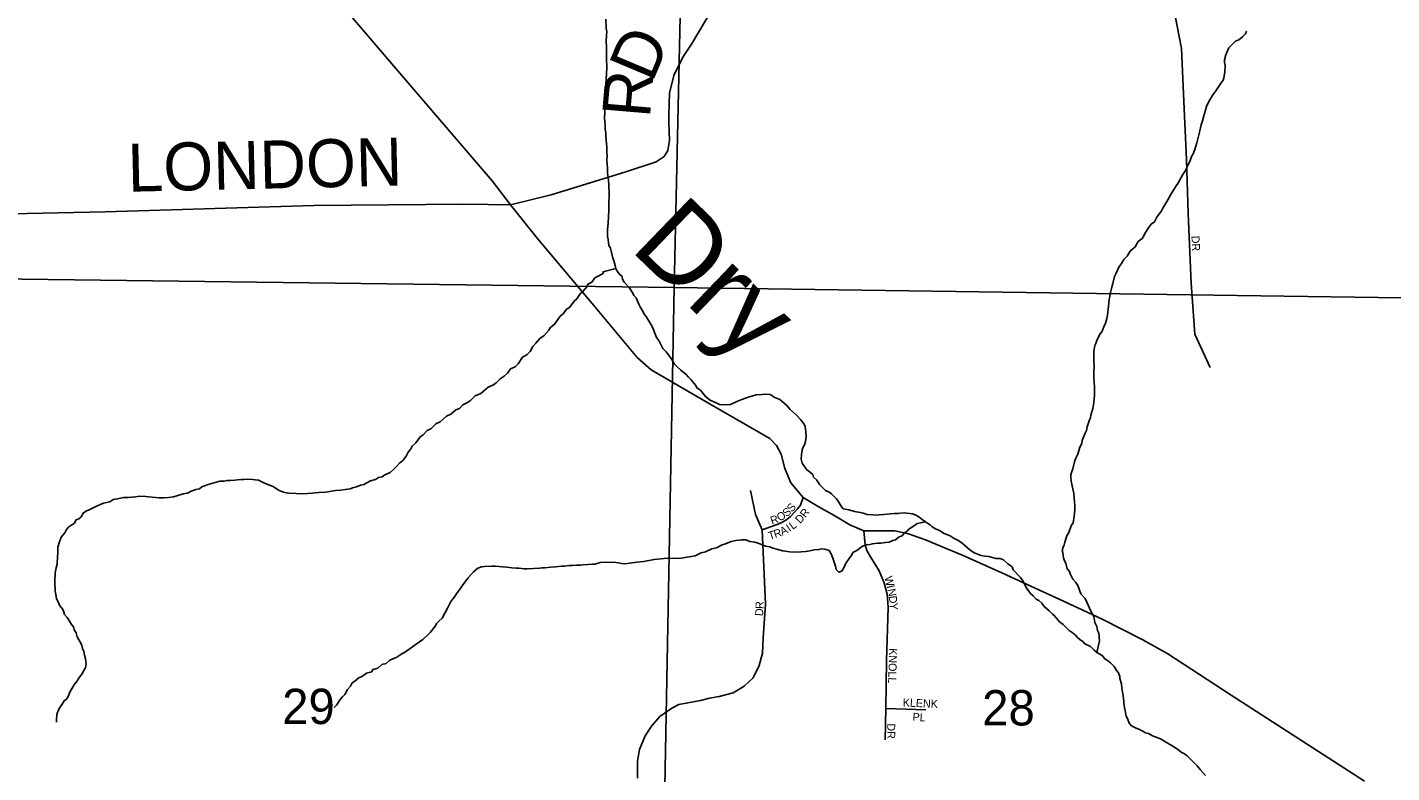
# Model space of a CAD drawing. Extents: x 1310247 to 1552180, y 377264 to 706493.
# Drawn here: x 1350859 to 1359384, y 489811 to 494468 of the extents above; entities that cross this region are included whole.
import ezdxf

# ---------------------------------------------------------------- set-up
doc = ezdxf.new("R2010")
doc.units = 0
for name, color, linetype in [('GM_X_County_Road', 7, 'Continuous'), ('GM_X_County_Road_Text', 7, 'Continuous'), ('GM_X_Minor_River', 7, 'Continuous'), ('GM_X_Minor_River_Text', 7, 'Continuous'), ('GM_X_Section', 7, 'Continuous'), ('GM_X_Section_Text', 7, 'Continuous'), ('GM_X_Township_Subdivision', 7, 'Continuous'), ('GM_X_Township_Subdivision_Text', 7, 'Continuous')]:
    doc.layers.add(name, color=color, linetype=linetype)

msp = doc.modelspace()

# ---------------------------------------------------------------- linework, layer by layer
at = {"layer": 'GM_X_County_Road'}
for points in [[(1350802.4, 498132.2), (1350895.4, 497865.2), (1351209.6, 496998.6), (1351275.3, 496855.9), (1351381.1, 496687), (1351963.3, 495782.3), (1352194, 495411.5), (1352510, 495001.3), (1352843.5, 494583.6), (1353148.9, 494225.5), (1353762.4, 493507.9), (1353878.9, 493359.2)], [(1353878.9, 493359.2), (1353878.9, 493359.2), (1354132.7, 493421), (1354599.3, 493564.8), (1354787.5, 493628), (1354837.2, 493660.3), (1354861.4, 493697.9), (1354872.2, 493760.5), (1354867.5, 493872.7), (1354867.5, 493923.2), (1354871.5, 494056.9), (1354898.4, 494167.2), (1354955.6, 494281.5), (1355008.6, 494362.8), (1355322.6, 494892.5)], [(1350660.1, 493301.1), (1351344.6, 493315.5), (1352649.4, 493353.7), (1353585.2, 493361.8), (1353738.8, 493360.8), (1353878.9, 493359.2)], [(1353878.9, 493359.2), (1354043.9, 493150.2), (1354397.9, 492729.5), (1354669.4, 492405.8), (1354756, 492328.2), (1355126, 492112.7), (1355498.9, 491899), (1355539.9, 491855), (1355569.4, 491800.1), (1355592.3, 491711), (1355628.6, 491621.8), (1355706.8, 491530.2), (1355801.3, 491474.5), (1355903.7, 491414.7), (1355997.3, 491359.1), (1356085.2, 491321.7), (1356196.7, 491322.9), (1356279.3, 491321.1), (1356364.8, 491304.2), (1356470.3, 491265.1), (1356599.8, 491212.6), (1356705.3, 491167.4), (1356952.9, 491056.6), (1357334.1, 490883.6), (1357575.6, 490770.1), (1357828, 490640.3), (1357985.1, 490553.1), (1358381, 490294.3), (1359214.5, 489757.7)]]:
    msp.add_lwpolyline(points, dxfattribs=at)
at = {"layer": 'GM_X_Minor_River'}
for points in [[(1354478, 494169), (1354479.6, 494225.1), (1354478.8, 494267.3), (1354477.9, 494303.4), (1354478.5, 494325.5), (1354477.2, 494347.6), (1354476, 494377.7), (1354477.3, 494419.8), (1354479.8, 494437.7), (1354476.5, 494463.9), (1354474.1, 494518.1)], [(1358006.7, 493427.7), (1358017.2, 493443.5), (1358036.3, 493477), (1358046.7, 493492.7), (1358067.9, 493530.2), (1358078.5, 493547.9), (1358095.3, 493573.5), (1358114.5, 493615), (1358123, 493628.8), (1358133.9, 493660.6), (1358142.4, 493676.4), (1358153.2, 493704.1), (1358166.5, 493745.9), (1358175.5, 493779.7), (1358184.8, 493821.5), (1358193.8, 493857.4), (1358200.6, 493883.2), (1358209.6, 493915.1), (1358216.2, 493934.9), (1358227.3, 493972.7), (1358233.8, 493988.5), (1358246.6, 494014.2), (1358269.7, 494051.7), (1358280.2, 494065.4), (1358296.9, 494088.9), (1358317.9, 494120.4), (1358330.4, 494138.1), (1358334.9, 494152), (1358341.9, 494187.9), (1358343.2, 494230), (1358339.7, 494248.1), (1358340.1, 494264.2), (1358347.1, 494296), (1358357.8, 494319.8), (1358366.4, 494339.6), (1358383, 494357.1), (1358407.8, 494380.5), (1358428.1, 494389.9), (1358450.7, 494407.3), (1358469.3, 494426.8), (1358475.8, 494442.6)], [(1355698, 491813.9), (1355702.6, 491835.9), (1355715.4, 491859.5), (1355722, 491879.4), (1355722.4, 491895.4), (1355724.8, 491909.4), (1355723.7, 491939.5), (1355718.7, 491973.8), (1355713.1, 491988), (1355689.8, 492016.8), (1355664.6, 492045.6), (1355625.5, 492080.9), (1355602.1, 492107.6), (1355561, 492143), (1355529.2, 492153.9), (1355499.7, 492172.9), (1355465.7, 492175.9), (1355449.6, 492174.4), (1355413.3, 492171.4), (1355385, 492164.3), (1355368.8, 492158.7), (1355324.2, 492142), (1355291.7, 492129), (1355253.1, 492112), (1355222.9, 492108.9), (1355182.8, 492112.1), (1355167, 492118.6), (1355125.4, 492137.9), (1355095.9, 492160.9), (1355065, 492199.9), (1355041.3, 492214.6), (1355035.8, 492230.9), (1355004.7, 492267.9), (1354991.1, 492282.3), (1354975.5, 492298.8), (1354942.2, 492325.9), (1354916.8, 492348.8), (1354903.1, 492363.2), (1354882.1, 492397.9), (1354872.4, 492412.2), (1354851.2, 492441), (1354829.7, 492461.7), (1354805, 492510.5), (1354789.5, 492529), (1354784, 492547.3), (1354765.3, 492594), (1354753.8, 492612.4), (1354734.8, 492647), (1354725.1, 492661.3), (1354713.5, 492675.7), (1354704, 492694.1), (1354690.6, 492716.5), (1354679.2, 492738.9), (1354662.3, 492777.6), (1354648.7, 492792), (1354643.1, 492806.2), (1354620, 492843), (1354588.9, 492876), (1354577.4, 492894.4), (1354575.8, 492910.5), (1354558.2, 492925.1), (1354544.7, 492943.5), (1354537.1, 492959.8), (1354531.7, 492980), (1354526.3, 493002.2), (1354515.2, 493032.7), (1354506.2, 493071), (1354502.7, 493087.2), (1354493.2, 493105.5), (1354488.2, 493141.8), (1354484.7, 493159.9), (1354483.6, 493190.1), (1354484, 493204.1), (1354489.2, 493244), (1354491.5, 493324.2), (1354492.2, 493348.2), (1354494.9, 493440.4), (1354491.7, 493466.6), (1354492.3, 493488.6), (1354487.5, 493528.9), (1354484.3, 493557.1), (1354483.1, 493587.2), (1354480.5, 493635.4), (1354481.5, 493669.5), (1354480, 493685.6), (1354479, 493721.7), (1354477.5, 493739.8), (1354472.9, 493788.1), (1354473.5, 493808.1), (1354470.2, 493832.3), (1354468.7, 493850.4), (1354467.6, 493882.5), (1354466, 493896.6), (1354467.3, 493938.7), (1354470, 493964.7), (1354475, 493996.6), (1354476.6, 494052.7), (1354475.2, 494074.8), (1354474.1, 494103), (1354475.5, 494153.1), (1354478, 494169)], [(1357542.1, 490561.3), (1357558.3, 490635.1), (1357553.7, 490683.4), (1357546.1, 490699.6), (1357540.8, 490723.9), (1357529.5, 490750.3), (1357522.6, 490786.6), (1357503.4, 490819.2), (1357480.9, 490872.1), (1357467.6, 490898.5), (1357442.4, 490929.4), (1357421.8, 490980.1), (1357410.3, 490998.5), (1357390.8, 491019.2), (1357375.8, 491053.7), (1357370.2, 491068), (1357356.6, 491084.4), (1357347.6, 491120.8), (1357340, 491135), (1357332.5, 491153.3), (1357329.4, 491183.5), (1357325.8, 491199.6), (1357330.4, 491219.6), (1357336.9, 491235.4), (1357341.4, 491251.3), (1357354.6, 491291), (1357367.2, 491310.7), (1357371.6, 491324.6), (1357382.6, 491358.4), (1357393, 491372.1), (1357400.3, 491414), (1357403.5, 491454.1), (1357404.2, 491480.1), (1357402.8, 491500.2), (1357398.3, 491554.5), (1357387.7, 491603), (1357380.5, 491631.3), (1357379.3, 491657.4), (1357379.7, 491671.4), (1357382.1, 491685.4), (1357390.8, 491709.2), (1357402.1, 491753), (1357408.7, 491772.8), (1357423.6, 491800.5), (1357434.9, 491844.2), (1357447.6, 491867.9), (1357450.1, 491885.9), (1357465.4, 491927.6), (1357476, 491949.3), (1357480.7, 491971.2), (1357496, 492014.9), (1357502.4, 492028.8), (1357504.9, 492044.7), (1357516.2, 492086.5), (1357520.8, 492108.4), (1357523.3, 492124.4), (1357526.6, 492170.5), (1357527.8, 492212.5), (1357525.2, 492258.8), (1357523.6, 492274.8), (1357522.4, 492303), (1357524.1, 492359.1), (1357522.6, 492377.2), (1357521.7, 492415.3), (1357522.6, 492445.4), (1357529.6, 492479.2), (1357536, 492493.1), (1357540.5, 492511), (1357559.7, 492550.5), (1357572.2, 492566.2), (1357585.1, 492595.9), (1357595.9, 492619.7), (1357604.8, 492649.5), (1357609.7, 492681.4), (1357612.5, 492709.4), (1357614.9, 492723.4), (1357618.3, 492769.4), (1357622.8, 492785.3), (1357625.3, 492803.3), (1357634.5, 492845.2), (1357641.2, 492867), (1357652.5, 492910.8), (1357661, 492926.6), (1357678.3, 492968.2), (1357695, 492991.8), (1357709.8, 493017.4), (1357730.5, 493038.9), (1357749.4, 493068.4), (1357780.3, 493095.5), (1357799.3, 493129.1), (1357824, 493148.4), (1357834.5, 493164.1), (1357841, 493180), (1357868.3, 493221.3), (1357880.8, 493236.9), (1357901.3, 493252.4), (1357916.2, 493282), (1357945.4, 493321.2), (1357953.9, 493337), (1357985.6, 493390.2), (1358006.7, 493427.7)], [(1354537.1, 492959.8), (1354455.4, 492939.1), (1354458.1, 492932.1), (1354433.5, 492916.8), (1354405, 492901.6), (1354386.2, 492876.1), (1354361.7, 492862.8), (1354357.3, 492848.8), (1354330.3, 492817.6), (1354313.8, 492802), (1354292.8, 492770.5), (1354276.4, 492757), (1354247.1, 492717.8), (1354228.7, 492706.3), (1354207.8, 492676.8), (1354189.3, 492663.3), (1354155.8, 492614.2), (1354125, 492591), (1354116.5, 492575.2), (1354085.4, 492540.1), (1354062.9, 492524.7), (1354035.9, 492495.4), (1354017.2, 492473.9), (1354000.3, 492442.3), (1353981.7, 492422.8), (1353953.1, 492407.6), (1353925.8, 492366.3), (1353907.2, 492346.8), (1353878.7, 492333.6), (1353859.8, 492306.1), (1353839.3, 492288.7), (1353812.7, 492271.4), (1353787.9, 492246.1), (1353771.5, 492234.5), (1353738.9, 492219.5), (1353710.1, 492194.2), (1353693.6, 492180.7), (1353657.1, 492165.7), (1353628.1, 492136.5), (1353609.7, 492123), (1353579.2, 492109.9), (1353558.4, 492086.4), (1353536.1, 492077.1), (1353505.2, 492049.9), (1353478.8, 492038.7), (1353437.6, 492003.8), (1353411.1, 491990.5), (1353380.1, 491959.4), (1353357.7, 491948), (1353332.9, 491920.7), (1353314.5, 491909.2), (1353287.3, 491871.9), (1353264.6, 491850.5), (1353256.1, 491834.7), (1353239.4, 491813.1), (1353226.6, 491787.5), (1353205.8, 491762), (1353185.2, 491744.6), (1353164.5, 491721.1), (1353150, 491707.5), (1353125.3, 491686.2), (1353092.8, 491671.1), (1353076.4, 491659.5), (1353054.2, 491654.2), (1353033.8, 491642.8), (1353003.4, 491633.7), (1352960.6, 491610.9), (1352940.4, 491607.5), (1352916, 491596.1), (1352891.8, 491590.8), (1352877.6, 491585.3), (1352845.3, 491580.2), (1352817.1, 491577), (1352784.9, 491574), (1352758.7, 491568.8), (1352738.5, 491565.3), (1352720.4, 491563.9), (1352680.2, 491561.1), (1352658.1, 491559.7), (1352640, 491558.2), (1352609.8, 491555.1), (1352581.6, 491554), (1352495.4, 491556.5), (1352477.4, 491559.1), (1352459.5, 491563.6), (1352427.7, 491576.6), (1352394.3, 491599.7), (1352354.5, 491612.9), (1352336.7, 491621.5), (1352320.9, 491630), (1352303.1, 491638.5), (1352283.1, 491641.1), (1352267.1, 491643.6), (1352233, 491644.6), (1352212.9, 491643.2), (1352194.9, 491643.7), (1352172.7, 491640.4)], [(1357709.8, 490255.5), (1357704.9, 490293.7), (1357698.2, 490338), (1357695, 490366.2), (1357685.9, 490398.6), (1357684.3, 490412.7), (1357676.9, 490435), (1357665.3, 490449.4), (1357650, 490473.9), (1357626.5, 490496.6), (1357608.9, 490511.2), (1357591.1, 490521.8), (1357573.7, 490542.3), (1357542.1, 490561.3), (1357524.5, 490575.9), (1357501, 490598.7), (1357467.4, 490615.7), (1357453.8, 490630.2), (1357438, 490640.7), (1357420.4, 490655.3), (1357408.8, 490669.6), (1357387.2, 490686.3), (1357367.5, 490699), (1357353.9, 490713.4), (1357330.4, 490736.2), (1357308.8, 490752.9), (1357277.9, 490791.9), (1357264.1, 490802.3), (1357242.6, 490823), (1357213.3, 490850), (1357197.9, 490870.5), (1357178.3, 490887.1), (1357162.5, 490895.6), (1357143, 490916.3), (1357127.4, 490930.8), (1357113.8, 490947.2), (1357104.2, 490961.6), (1357079.5, 491010.5), (1357064, 491031), (1357019.3, 491078.4), (1357011.8, 491096.7), (1356986.2, 491115.5), (1356958.8, 491140.4), (1356937, 491149.1), (1356910.9, 491149.9), (1356881, 491156.8), (1356867.1, 491161.2), (1356841.1, 491164), (1356819.2, 491168.7), (1356775.5, 491184), (1356747.9, 491202.9), (1356714.7, 491232), (1356701, 491244.4), (1356673.4, 491263.3), (1356649.6, 491274), (1356626, 491290.8), (1356588.4, 491305.9), (1356558.8, 491324.9), (1356533, 491333.7), (1356513.3, 491346.3), (1356499.6, 491358.7), (1356483.8, 491369.2), (1356470, 491377.7), (1356450.4, 491392.3), (1356428.8, 491409), (1356407.1, 491421.7), (1356389.2, 491428.2), (1356373.2, 491430.7), (1356353.2, 491431.3), (1356337.2, 491433.8), (1356315.1, 491432.4), (1356301, 491430.9), (1356274.8, 491429.6), (1356252.7, 491428.3), (1356210.5, 491423.5), (1356182.3, 491422.4), (1356168.2, 491420.8), (1356144.2, 491421.5), (1356106.1, 491424.6), (1356082.2, 491431.4), (1356064.3, 491435.9), (1356026.4, 491443.1), (1355992.6, 491454.1), (1355956.6, 491459.2), (1355945, 491475.6), (1355925.9, 491506.3), (1355914.3, 491522.6), (1355883.1, 491553.7), (1355869.3, 491564.1), (1355845.6, 491574.8), (1355828, 491593.4), (1355810.5, 491610), (1355789.3, 491640.7), (1355771.7, 491657.3), (1355766.1, 491673.5), (1355742.7, 491694.3), (1355728.9, 491702.7), (1355699.9, 491743.7), (1355694.7, 491769.9), (1355695.5, 491798), (1355698, 491813.9)], [(1352172.7, 491640.4), (1352156.6, 491638.9), (1352124.4, 491635.8), (1352108.3, 491636.3), (1352088.2, 491632.9), (1352062.1, 491631.6), (1352031.7, 491624.5), (1352017.5, 491618.9), (1351989.2, 491611.8), (1351966.9, 491602.4), (1351948.7, 491596.9), (1351934.3, 491585.3), (1351912, 491580), (1351883.6, 491568.8), (1351859.2, 491557.5), (1351833, 491552.2), (1351792.5, 491541.4), (1351772.2, 491534), (1351742, 491530.9), (1351709.8, 491527.8), (1351683.7, 491528.6), (1351639.7, 491531.9), (1351615.7, 491534.6), (1351599.7, 491537.1), (1351561.6, 491538.3), (1351535.4, 491535), (1351489.1, 491530.4), (1351459, 491529.3), (1351412.6, 491520.7), (1351396.4, 491517.1), (1351373.9, 491503.8), (1351335.6, 491494.9), (1351286.8, 491474.3), (1351242, 491451.5), (1351227.8, 491445.9), (1351209.4, 491434.5), (1351194.6, 491408.8), (1351180.2, 491397.2), (1351163.9, 491389.7), (1351151.2, 491368), (1351137, 491360.4), (1351118.5, 491346.9), (1351104, 491331.3), (1351093.3, 491309.5), (1351070.5, 491282.1), (1351059.6, 491252.4), (1351050.6, 491220.6), (1351049.4, 491178.5), (1351047, 491164.5), (1351045.5, 491114.4), (1351038.8, 491090.5), (1351033.9, 491060.6), (1351033.4, 491040.5), (1351030.9, 491024.6), (1351030.1, 490996.5), (1351032.7, 490948.3), (1351041.3, 490897.9), (1351048.9, 490883.6), (1351062, 490853.2), (1351077.6, 490836.6), (1351085.2, 490822.4), (1351090.6, 490800.1), (1351108.1, 490779.6), (1351123.5, 490757), (1351134.9, 490736.6), (1351146.6, 490722.3), (1351152.1, 490704), (1351163.6, 490685.6), (1351170.8, 490659.4), (1351186.1, 490630.8), (1351199.4, 490608.4), (1351204.8, 490586.1), (1351212.3, 490567.9), (1351215.7, 490545.7), (1351223, 490521.4), (1351226.1, 490489.2), (1351223.5, 490469.2), (1351200.2, 490425.8), (1351185.6, 490408.2), (1351166.7, 490378.7), (1351154.3, 490365), (1351139.5, 490339.4), (1351126.8, 490317.7), (1351113.8, 490286), (1351103.4, 490270.2), (1351089, 490260.6), (1351076.4, 490239), (1351065.9, 490225.2), (1351053.2, 490203.5), (1351044.4, 490173.7), (1351041.4, 490141.7), (1351041, 490125.7)], [(1356470, 491377.7), (1356419.5, 491367.1), (1356403.1, 491355.6), (1356366.4, 491332.6), (1356353.9, 491317), (1356337.5, 491307.4), (1356325, 491291.7), (1356306.8, 491284.3), (1356284.1, 491264.9), (1356265.9, 491261.4), (1356243.6, 491252.1), (1356221.4, 491248.7), (1356191.2, 491245.6), (1356171.1, 491244.2), (1356138.9, 491241.1), (1356122.8, 491237.6), (1356102.6, 491234.2), (1356078.3, 491226.9), (1356041.4, 491199.9), (1356016.9, 491186.6), (1356010.5, 491172.8), (1355993.8, 491149.2), (1355979.1, 491127.6), (1355968.6, 491111.8), (1355962.1, 491096), (1355947.3, 491070.4), (1355929, 491062.9), (1355913.5, 491079.4), (1355908.1, 491101.6), (1355895.1, 491138.1), (1355884.1, 491174.5), (1355868.8, 491199.1), (1355840.9, 491207.9), (1355820.9, 491208.5), (1355804.7, 491205), (1355774.6, 491203.9), (1355748.3, 491196.7), (1355724.1, 491193.4), (1355693.9, 491190.3), (1355665.8, 491189.1), (1355621.7, 491190.4), (1355593.7, 491195.3), (1355577.7, 491197.7), (1355541.9, 491206.8), (1355525.9, 491211.3), (1355496.2, 491222.2), (1355470.2, 491227), (1355424.5, 491244.4), (1355404.7, 491251), (1355372.7, 491256), (1355348.9, 491264.8), (1355322.8, 491265.5), (1355286.5, 491260.6), (1355256.3, 491255.5), (1355221.7, 491240.5), (1355201.5, 491235.1), (1355164.8, 491216.1), (1355136.5, 491208.9), (1355095.8, 491190.1), (1355069.6, 491184.8), (1355030.9, 491165.9), (1354994.6, 491159), (1354944.2, 491150.5), (1354912, 491149.4), (1354857.9, 491151), (1354817.6, 491146.2), (1354775.4, 491143.5), (1354710.7, 491129.4), (1354666.5, 491126.7), (1354622.2, 491120), (1354594, 491116.8), (1354571.9, 491117.5), (1354552, 491122.1), (1354536, 491124.6), (1354479.9, 491126.2), (1354437.6, 491123.5), (1354407.3, 491114.4), (1354391.2, 491112.8), (1354361, 491111.7), (1354330.8, 491108.6), (1354314.7, 491107.1), (1354290.7, 491107.8), (1354262.5, 491104.6), (1354246.4, 491105.1), (1354216.2, 491102), (1354198.1, 491100.5), (1354159.9, 491097.7), (1354127.7, 491094.6), (1354093.5, 491091.6), (1354075.4, 491090.2), (1354059.3, 491088.6), (1354021.1, 491085.8), (1353982.9, 491084.9), (1353962.9, 491085.5), (1353930.9, 491088.5), (1353914.8, 491089), (1353886.8, 491091.8), (1353854.8, 491094.8), (1353828.8, 491097.5), (1353784.7, 491100.9), (1353760.6, 491101.6)], [(1353760.6, 491101.6), (1353716.4, 491098.9), (1353696.3, 491097.5), (1353674, 491088.1), (1353647.2, 491064.8), (1353614, 491027.7), (1353580.6, 490984.6), (1353568.1, 490966.9), (1353540.9, 490927.6), (1353528.3, 490909.9), (1353505.4, 490880.5), (1353484.1, 490839), (1353450.2, 490775.9), (1353429.6, 490758.4), (1353415.1, 490742.8), (1353408.6, 490729), (1353377.4, 490689.8), (1353362.9, 490674.2), (1353329.9, 490643.1), (1353288.9, 490614.2), (1353252, 490587.2), (1353215.2, 490562.2), (1353198.8, 490552.7), (1353168.2, 490533.6), (1353123.5, 490514.8), (1353100.8, 490493.5), (1353074.5, 490486.2), (1353049.8, 490464.9), (1353017.4, 490455.8), (1353011, 490442), (1352978.6, 490432.9), (1352947.8, 490409.8), (1352931.7, 490406.2), (1352904.9, 490383), (1352888.5, 490371.4), (1352877.9, 490351.7), (1352859.2, 490330.2), (1352842.2, 490298.6), (1352827.8, 490285), (1352813.2, 490267.3), (1352790.1, 490231.9), (1352775.7, 490218.3)], [(1358220.2, 489792.9), (1358187.2, 489830), (1358167.8, 489854.6), (1358105.4, 489916.7), (1358089.7, 489929.2), (1358068, 489939.9), (1358044.4, 489958.6), (1358016.9, 489977.5), (1357981.3, 489996.6), (1357939.9, 490021.9), (1357906.2, 490035), (1357888.3, 490041.5), (1357864.6, 490056.3), (1357844.7, 490060.9), (1357828.9, 490071.4), (1357803.2, 490082.2), (1357787.3, 490088.7), (1357769.5, 490097.2), (1357755.7, 490105.7), (1357744, 490120), (1357732.9, 490150.5), (1357725.3, 490164.7), (1357718.2, 490197), (1357709.4, 490241.4), (1357709.8, 490255.5)]]:
    msp.add_lwpolyline(points, dxfattribs=at)
at = {"layer": 'GM_X_Section'}
for points in [[(1355014.7, 498016.2), (1354901.1, 492842.3), (1350661.9, 492897.1), (1350802.7, 498122.5)], [(1360324.4, 497895.4), (1360178, 492768.2), (1354901.1, 492842.3), (1355014.7, 498016.2)], [(1354901.1, 492842.3), (1354807.6, 487831.8), (1350054.8, 487743.1), (1350661.9, 492897.1)], [(1360178, 492768.2), (1360099.2, 487705.5), (1354807.6, 487831.8), (1354901.1, 492842.3)]]:
    msp.add_lwpolyline(points, close=True, dxfattribs=at)
at = {"layer": 'GM_X_Township_Subdivision'}
for points in [[(1357944.3, 494954.2), (1357966.8, 494819.2), (1358016.7, 494615.2), (1358070.3, 494334.9), (1358086, 494003.2), (1358100.7, 493642.2), (1358112.2, 493304.2), (1358131.1, 492868.6), (1358154.2, 492550.6), (1358249.7, 492341.7)], [(1354670.6, 489776.9), (1354670.6, 489883), (1354684.3, 489955.6), (1354718.6, 490040.3), (1354758.4, 490100.9), (1354811.4, 490162.4), (1354886.4, 490214.2), (1354928.9, 490237), (1355064.5, 490262.4), (1355122.1, 490275.7), (1355181, 490287.5), (1355269.3, 490309.1), (1355338, 490352.3), (1355395, 490403.3), (1355432.3, 490479.9), (1355451.9, 490558.5), (1355455.8, 490652.7), (1355471.5, 490862.8), (1355449.9, 491329.2), (1355408.7, 491424.4), (1355377.3, 491573.7)], [(1355449.9, 491329.2), (1355543.1, 491360.8), (1355569.3, 491372.6), (1355599.1, 491388.8), (1355625, 491409.8), (1355653, 491438.7), (1355671.9, 491458.8), (1355690, 491481.7), (1355706.8, 491530.2)], [(1356085.2, 491321.7), (1356093.1, 491233.7), (1356105.1, 491198.2), (1356127.7, 491160.2), (1356180.5, 491071.6), (1356213.6, 490996.3), (1356230.5, 490925.8), (1356238.3, 490845.7), (1356226.2, 490510.6), (1356223.8, 490213), (1356219, 490015.3)], [(1356223.8, 490213), (1356473.3, 490204.5)]]:
    msp.add_lwpolyline(points, dxfattribs=at)

# ---------------------------------------------------------------- texts
at = {"layer": 'GM_X_County_Road_Text'}
for s, rotation, p in [('D', 67.20905, (1354763.5, 494117.7)), ('R', 85.15256, (1354748.6, 493896.2)), ('LONDON', 1.30148, (1351488.6, 493440.1))]:
    msp.add_text(s, height=300, rotation=rotation, dxfattribs=at).set_placement(p)
at = {"layer": 'GM_X_Minor_River_Text'}
msp.add_text('Dry', height=499.99, rotation=316.05953, dxfattribs=at).set_placement((1354618.1, 493082.2))
at = {"layer": 'GM_X_Section_Text'}
for s, p in [('29', (1352451.3, 490114.8)), ('28', (1356824.9, 490106.1))]:
    msp.add_text(s, height=221, rotation=0.00001, dxfattribs=at).set_placement(p)
at = {"layer": 'GM_X_Township_Subdivision_Text'}
for s, rotation, p in [('DR', 273.01415, (1358132.2, 493164.2)), ('S', 38.97292, (1355602.7, 491406)), ('S', 49.6101, (1355637.3, 491435.2)), ('R', 19.15108, (1355511.8, 491360.2)), ('O', 32.50203, (1355560.6, 491378.7)), ('D', 46.42544, (1355687.1, 491363.8)), ('R', 52.56477, (1355721.3, 491400.1)), ('T', 17.39599, (1355496.9, 491264.6)), ('R', 18.92974, (1355531.9, 491275.6)), ('A', 26.75002, (1355576.2, 491291.3)), ('I', 33.659, (1355621.2, 491314.4)), ('L', 35.04499, (1355640.6, 491327.4)), ('W', 283.9445, (1356213.6, 491032)), ('I', 283.94459, (1356227.4, 490976.5)), ('N', 281.05599, (1356232.5, 490955.8)), ('R', 87.52587, (1355458.4, 490833)), ('D', 276.95693, (1356240.8, 490913.6)), ('Y', 273.63634, (1356246.1, 490870.6)), ('D', 86.76924, (1355455.9, 490788.3)), ('KNOLL', 267.99062, (1356244.7, 490589.4)), ('KLENK', 357.56474, (1356328.1, 490224.9)), ('DR', 270, (1356231.5, 490118.9)), ('PL', 356.42558, (1356388.9, 490135.8))]:
    msp.add_text(s, height=50, rotation=rotation, dxfattribs=at).set_placement(p)

doc.saveas('drawing.dxf')
